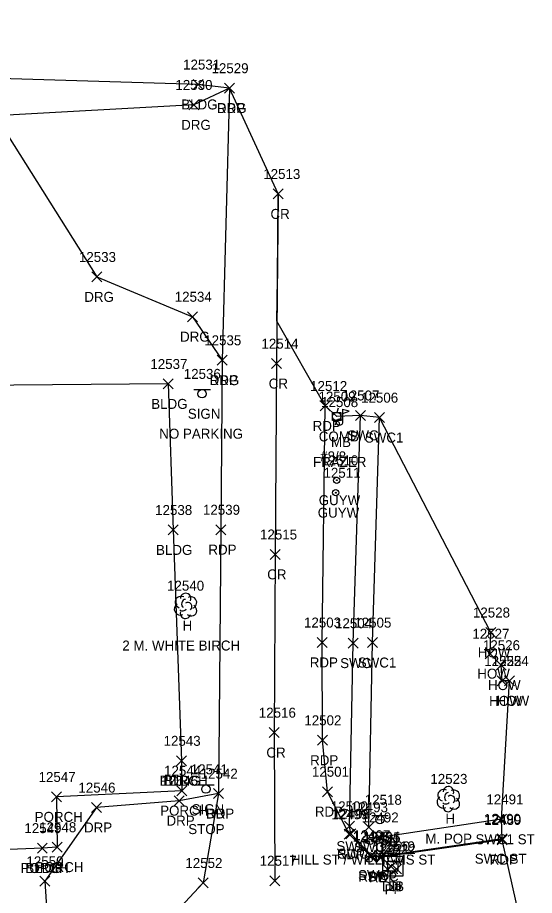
# Model space of a CAD drawing. Extents: x 1769141 to 1770911, y 735471 to 741449.
# Drawn here: x 1770213.3 to 1770316.9, y 741144 to 741320.1 of the extents above; entities that cross this region are included whole.
import ezdxf

# ---------------------------------------------------------------- set-up
doc = ezdxf.new("R2010")
doc.units = 0
for name, color, linetype in [('D_A', 7, 'Continuous'), ('D_I', 7, 'Continuous'), ('D_TIC', 7, 'Continuous'), ('DS', 7, 'Continuous'), ('L_A', 7, 'Continuous'), ('L_C', 7, 'Continuous'), ('L_I', 7, 'Continuous'), ('L_TIC', 7, 'Continuous'), ('LBC', 7, 'Continuous'), ('LBF', 7, 'Continuous'), ('LMB', 7, 'Continuous'), ('LSOGP', 7, 'Continuous'), ('LTD', 7, 'Continuous'), ('P_A', 7, 'Continuous'), ('P_I', 7, 'Continuous'), ('P_TIC', 7, 'Continuous'), ('PET', 7, 'Continuous'), ('PRC', 7, 'Continuous'), ('R_A', 7, 'Continuous'), ('R_I', 7, 'Continuous'), ('R_TIC', 7, 'Continuous'), ('RDG', 7, 'Continuous'), ('RDP', 7, 'Continuous'), ('RSW', 7, 'Continuous'), ('S_A', 7, 'Continuous'), ('S_C', 7, 'Continuous'), ('S_I', 7, 'Continuous'), ('SSGN', 7, 'Continuous'), ('U_A', 7, 'Continuous'), ('U_C', 7, 'Continuous'), ('U_I', 7, 'Continuous'), ('UP', 7, 'Continuous'), ('UPGW', 7, 'Continuous')]:
    doc.layers.add(name, color=color, linetype=linetype)

msp = doc.modelspace()

# ---------------------------------------------------------------- linework, layer by layer
at = {"layer": 'D_TIC'}
for points in [[(1770286.48, 741148.24), (1770288.48, 741150.24)], [(1770288.48, 741148.24), (1770286.48, 741150.24)], [(1770287.21, 741148.83), (1770289.21, 741150.83)], [(1770289.21, 741148.83), (1770287.21, 741150.83)], [(1770288.27, 741148.3), (1770290.27, 741150.3)], [(1770290.27, 741148.3), (1770288.27, 741150.3)]]:
    msp.add_lwpolyline(points, dxfattribs=at)
at = {"layer": 'DS'}
for p, q in [((1770286.55, 741151.86), (1770290.55, 741151.86)), ((1770286.55, 741147.86), (1770286.55, 741151.86)), ((1770287.55, 741148.86), (1770287.55, 741150.86)), ((1770287.55, 741150.86), (1770289.55, 741150.86)), ((1770289.55, 741150.86), (1770289.55, 741148.86)), ((1770290.55, 741151.86), (1770290.55, 741147.86)), ((1770289.55, 741148.86), (1770287.55, 741148.86)), ((1770288.56, 741149.86), (1770288.56, 741149.86)), ((1770288.56, 741149.86), (1770288.56, 741149.86)), ((1770290.55, 741147.86), (1770286.55, 741147.86))]:
    msp.add_line(p, q, dxfattribs=at)
at = {"layer": 'L_TIC'}
for points in [[(1770248.5, 741305.67), (1770250.5, 741307.67)], [(1770250.5, 741305.67), (1770248.5, 741307.67)], [(1770242.49, 741245.6), (1770244.49, 741247.6)], [(1770244.49, 741245.6), (1770242.49, 741247.6)], [(1770242.49, 741245.6), (1770244.49, 741247.6)], [(1770244.49, 741245.6), (1770242.49, 741247.6)], [(1770243.45, 741216.31), (1770245.45, 741218.31)], [(1770245.45, 741216.31), (1770243.45, 741218.31)], [(1770307.18, 741195.75), (1770309.18, 741197.75)], [(1770309.18, 741195.75), (1770307.18, 741197.75)], [(1770307.07, 741191.49), (1770309.07, 741193.49)], [(1770309.07, 741191.49), (1770307.07, 741193.49)], [(1770309.24, 741189.19), (1770311.24, 741191.19)], [(1770311.24, 741189.19), (1770309.24, 741191.19)], [(1770309.45, 741186.03), (1770311.45, 741188.03)], [(1770311.45, 741186.03), (1770309.45, 741188.03)], [(1770310.94, 741186.04), (1770312.94, 741188.04)], [(1770312.94, 741186.04), (1770310.94, 741188.04)], [(1770245.14, 741170.01), (1770247.14, 741172.01)], [(1770247.14, 741170.01), (1770245.14, 741172.01)], [(1770245.14, 741170.01), (1770247.14, 741172.01)], [(1770247.14, 741170.01), (1770245.14, 741172.01)], [(1770245.24, 741164.01), (1770247.24, 741166.01)], [(1770247.24, 741164.01), (1770245.24, 741166.01)], [(1770220.07, 741162.76), (1770222.07, 741164.76)], [(1770222.07, 741162.76), (1770220.07, 741164.76)], [(1770217.24, 741152.49), (1770219.24, 741154.49)], [(1770219.24, 741152.49), (1770217.24, 741154.49)], [(1770217.24, 741152.49), (1770219.24, 741154.49)], [(1770219.24, 741152.49), (1770217.24, 741154.49)], [(1770220.2, 741152.68), (1770222.2, 741154.68)], [(1770222.2, 741152.68), (1770220.2, 741154.68)]]:
    msp.add_lwpolyline(points, dxfattribs=at)
at = {"layer": 'LBC'}
for points in [[(1770249.5, 741306.67), (1770198.53, 741308.18), (1770191.3, 741308.46), (1770192.48, 741362.93)], [(1770218.24, 741153.49), (1770194.84, 741152.55), (1770193.62, 741152.51), (1770192.9, 741186.4), (1770191.71, 741220.75), (1770193.74, 741220.54), (1770193.32, 741245.36), (1770197.01, 741246.23)], [(1770243.49, 741246.6), (1770197.01, 741246.23)], [(1770243.49, 741246.6), (1770244.45, 741217.31), (1770246.14, 741171.01)], [(1770311.94, 741187.04), (1770310.45, 741187.03), (1770310.24, 741190.19), (1770308.07, 741192.49), (1770308.18, 741196.75)]]:
    msp.add_lwpolyline(points, dxfattribs=at)
at = {"layer": 'LBF'}
msp.add_lwpolyline([(1770246.14, 741171.01), (1770246.24, 741165.01), (1770221.07, 741163.76), (1770221.2, 741153.68), (1770218.24, 741153.49)], dxfattribs=at)
at = {"layer": 'LMB'}
for p, q in [((1770278.46, 741241.56), (1770279.76, 741241.18)), ((1770278.47, 741238.97), (1770278.47, 741241.57)), ((1770278.47, 741240.67), (1770279.75, 741241.17)), ((1770277.81, 741238.96), (1770277.81, 741238.96))]:
    msp.add_line(p, q, dxfattribs=at)
msp.add_circle((1770277.81, 741238.96), 0.656, dxfattribs=at)
at = {"layer": 'LSOGP'}
msp.add_lwpolyline([(1770314.57, 741136.68), (1770310.47, 741155.15), (1770310.46, 741155.36), (1770310.32, 741159.27), (1770311.94, 741187.04), (1770310.45, 741187.03), (1770310.24, 741190.19), (1770308.07, 741192.49), (1770308.18, 741196.75), (1770285.88, 741239.85), (1770282.07, 741240.29), (1770277.29, 741240.07), (1770274.97, 741242.19), (1770265.29, 741259.19), (1770265.38, 741267.7), (1770265.47, 741276.21), (1770265.56, 741284.71), (1770255.76, 741305.94), (1770249.5, 741306.67), (1770198.53, 741308.18), (1770191.3, 741308.46), (1770192.48, 741362.93)], dxfattribs=at)
at = {"layer": 'LTD'}
for p, q in [((1770246.93, 741202.13), (1770246.93, 741202.13)), ((1770246.93, 741202.13), (1770246.93, 741202.13)), ((1770299.64, 741163.38), (1770299.64, 741163.38)), ((1770299.64, 741163.38), (1770299.64, 741163.38))]:
    msp.add_line(p, q, dxfattribs=at)
for centre in [(1770246.98, 741203.56), (1770299.69, 741164.81)]:
    msp.add_arc(centre, 1.05, 335.5272, 180.9563, dxfattribs=at)
for centre, major_axis, ratio, start_param, end_param in [((1770246.14, 741202.8), (1.21, -0.51), 0.895232, 1.570796, 4.712389), ((1770246.72, 741202.59), (-0.208, -0.792), 0.645439, 3.141593, 6.283185), ((1770247.97, 741202.71), (-1.14, -0.48), 0.949671, 1.570796, 4.712389), ((1770245.85, 741201.42), (0.58, -1.04), 0.959034, 3.141593, 6.283185), ((1770246.47, 741201.38), (-0.625, -0.083), 0.423636, 0, 3.141593), ((1770247.43, 741201.96), (-0.5, 0.667), 0.989748, 3.141593, 6.283185), ((1770247.93, 741201.3), (-1.09, 0.79), 0.841452, 1.570796, 4.712389), ((1770246.93, 741200.63), (0.26, 1.06), 0.942809, 1.570796, 4.712389), ((1770298.85, 741164.04), (1.21, -0.51), 0.895232, 1.570796, 4.712389), ((1770299.44, 741163.83), (-0.208, -0.792), 0.645439, 3.141593, 6.283185), ((1770300.69, 741163.96), (-1.14, -0.48), 0.949671, 1.570796, 4.712389), ((1770298.56, 741162.67), (0.58, -1.04), 0.959034, 3.141593, 6.283185), ((1770299.19, 741162.63), (-0.625, -0.083), 0.423636, 0, 3.141593), ((1770300.14, 741163.21), (-0.5, 0.667), 0.989748, 3.141593, 6.283185), ((1770300.64, 741162.54), (-1.09, 0.79), 0.841452, 1.570796, 4.712389), ((1770299.64, 741161.88), (0.26, 1.06), 0.942809, 1.570796, 4.712389)]:
    msp.add_ellipse(centre, major_axis=major_axis, ratio=ratio, start_param=start_param, end_param=end_param, dxfattribs=at)
at = {"layer": 'P_TIC'}
for points in [[(1770254.76, 741304.94), (1770256.76, 741306.94)], [(1770256.76, 741304.94), (1770254.76, 741306.94)], [(1770264.56, 741283.71), (1770266.56, 741285.71)], [(1770266.56, 741283.71), (1770264.56, 741285.71)], [(1770253.29, 741250.36), (1770255.29, 741252.36)], [(1770255.29, 741250.36), (1770253.29, 741252.36)], [(1770264.2, 741249.68), (1770266.2, 741251.68)], [(1770266.2, 741249.68), (1770264.2, 741251.68)], [(1770273.97, 741241.19), (1770275.97, 741243.19)], [(1770275.97, 741241.19), (1770273.97, 741243.19)], [(1770253.05, 741216.36), (1770255.05, 741218.36)], [(1770255.05, 741216.36), (1770253.05, 741218.36)], [(1770263.91, 741211.4), (1770265.91, 741213.4)], [(1770265.91, 741211.4), (1770263.91, 741213.4)], [(1770273.38, 741193.74), (1770275.38, 741195.74)], [(1770275.38, 741193.74), (1770273.38, 741195.74)], [(1770263.73, 741175.66), (1770265.73, 741177.66)], [(1770265.73, 741175.66), (1770263.73, 741177.66)], [(1770273.45, 741174.13), (1770275.45, 741176.13)], [(1770275.45, 741174.13), (1770273.45, 741176.13)], [(1770252.59, 741163.43), (1770254.59, 741165.43)], [(1770254.59, 741163.43), (1770252.59, 741165.43)], [(1770274.4, 741163.81), (1770276.4, 741165.81)], [(1770276.4, 741163.81), (1770274.4, 741165.81)], [(1770278.79, 741155.26), (1770280.79, 741157.26)], [(1770280.79, 741155.26), (1770278.79, 741157.26)], [(1770309.47, 741154.15), (1770311.47, 741156.15)], [(1770311.47, 741154.15), (1770309.47, 741156.15)], [(1770283.12, 741150.79), (1770285.12, 741152.79)], [(1770285.12, 741150.79), (1770283.12, 741152.79)], [(1770285.23, 741150.65), (1770287.23, 741152.65)], [(1770287.23, 741150.65), (1770285.23, 741152.65)], [(1770249.51, 741145.51), (1770251.51, 741147.51)], [(1770251.51, 741145.51), (1770249.51, 741147.51)], [(1770263.85, 741145.95), (1770265.85, 741147.95)], [(1770265.85, 741145.95), (1770263.85, 741147.95)]]:
    msp.add_lwpolyline(points, dxfattribs=at)
at = {"layer": 'PET'}
for points in [[(1770255.76, 741305.94), (1770254.29, 741251.36), (1770254.05, 741217.36), (1770253.59, 741164.43), (1770250.51, 741146.51), (1770240.62, 741135.92), (1770219.62, 741128.17), (1770194.36, 741119.86)], [(1770310.47, 741155.15), (1770286.23, 741151.65), (1770284.12, 741151.79), (1770279.79, 741156.26), (1770275.4, 741164.81), (1770274.45, 741175.13), (1770274.38, 741194.74), (1770274.97, 741242.19)]]:
    msp.add_lwpolyline(points, dxfattribs=at)
at = {"layer": 'PRC'}
msp.add_lwpolyline([(1770265.56, 741284.71), (1770265.2, 741250.68), (1770264.91, 741212.4), (1770264.73, 741176.66), (1770264.85, 741146.95)], dxfattribs=at)
at = {"layer": 'R_TIC'}
for points in [[(1770254.76, 741304.94), (1770256.76, 741306.94)], [(1770256.76, 741304.94), (1770254.76, 741306.94)], [(1770247.6, 741301.58), (1770249.6, 741303.58)], [(1770249.6, 741301.58), (1770247.6, 741303.58)], [(1770228.16, 741267.07), (1770230.16, 741269.07)], [(1770230.16, 741267.07), (1770228.16, 741269.07)], [(1770247.38, 741259.09), (1770249.38, 741261.09)], [(1770249.38, 741259.09), (1770247.38, 741261.09)], [(1770253.29, 741250.36), (1770255.29, 741252.36)], [(1770255.29, 741250.36), (1770253.29, 741252.36)], [(1770281.07, 741239.29), (1770283.07, 741241.29)], [(1770283.07, 741239.29), (1770281.07, 741241.29)], [(1770284.88, 741238.85), (1770286.88, 741240.85)], [(1770286.88, 741238.85), (1770284.88, 741240.85)], [(1770279.6, 741193.6), (1770281.6, 741195.6)], [(1770281.6, 741193.6), (1770279.6, 741195.6)], [(1770283.46, 741193.72), (1770285.46, 741195.72)], [(1770285.46, 741193.72), (1770283.46, 741195.72)], [(1770252.59, 741163.43), (1770254.59, 741165.43)], [(1770254.59, 741163.43), (1770252.59, 741165.43)], [(1770228.11, 741160.63), (1770230.11, 741162.63)], [(1770230.11, 741160.63), (1770228.11, 741162.63)], [(1770244.66, 741162), (1770246.66, 741164)], [(1770246.66, 741162), (1770244.66, 741164)], [(1770309.32, 741158.27), (1770311.32, 741160.27)], [(1770311.32, 741158.27), (1770309.32, 741160.27)], [(1770278.84, 741156.88), (1770280.84, 741158.88)], [(1770280.84, 741156.88), (1770278.84, 741158.88)], [(1770279.1, 741155.38), (1770281.1, 741157.38)], [(1770281.1, 741155.38), (1770279.1, 741157.38)], [(1770282.71, 741156.69), (1770284.71, 741158.69)], [(1770284.71, 741156.69), (1770282.71, 741158.69)], [(1770284.85, 741154.64), (1770286.85, 741156.64)], [(1770286.85, 741154.64), (1770284.85, 741156.64)], [(1770309.46, 741154.36), (1770311.46, 741156.36)], [(1770311.46, 741154.36), (1770309.46, 741156.36)], [(1770283.2, 741151.08), (1770285.2, 741153.08)], [(1770285.2, 741151.08), (1770283.2, 741153.08)], [(1770285.12, 741150.81), (1770287.12, 741152.81)], [(1770287.12, 741150.81), (1770285.12, 741152.81)], [(1770217.72, 741145.84), (1770219.72, 741147.84)], [(1770219.72, 741145.84), (1770217.72, 741147.84)]]:
    msp.add_lwpolyline(points, dxfattribs=at)
at = {"layer": 'RDG'}
msp.add_lwpolyline([(1770255.76, 741305.94), (1770248.6, 741302.58), (1770208.75, 741300.36), (1770229.16, 741268.07), (1770248.38, 741260.09), (1770254.29, 741251.36)], dxfattribs=at)
at = {"layer": 'RDP'}
msp.add_lwpolyline([(1770253.59, 741164.43), (1770245.66, 741163), (1770229.11, 741161.63), (1770218.72, 741146.84), (1770219.8, 741130.24), (1770219.62, 741128.17)], dxfattribs=at)
at = {"layer": 'RSW'}
for points in [[(1770310.46, 741155.36), (1770286.12, 741151.81), (1770284.2, 741152.08), (1770280.1, 741156.38), (1770279.84, 741157.88), (1770280.6, 741194.6), (1770282.07, 741240.29)], [(1770310.32, 741159.27), (1770285.85, 741155.64), (1770283.71, 741157.69), (1770284.46, 741194.72), (1770285.88, 741239.85)]]:
    msp.add_lwpolyline(points, dxfattribs=at)
at = {"layer": 'SSGN'}
for p, q in [((1770248.62, 741245.48), (1770251.95, 741245.48)), ((1770250.27, 741244.64), (1770250.27, 741244.64)), ((1770249.39, 741166.16), (1770252.73, 741166.16)), ((1770251.04, 741165.32), (1770251.04, 741165.32)), ((1770284.29, 741160.04), (1770287.62, 741160.04)), ((1770285.94, 741159.21), (1770285.94, 741159.21))]:
    msp.add_line(p, q, dxfattribs=at)
for centre in [(1770250.27, 741244.64), (1770251.04, 741165.32), (1770285.94, 741159.21)]:
    msp.add_circle(centre, 0.833, dxfattribs=at)
at = {"layer": 'UP'}
for p, q in [((1770277.54, 741241.74), (1770277.29, 741240.9)), ((1770276.46, 741239.24), (1770276.46, 741240.9)), ((1770276.46, 741240.9), (1770278.13, 741240.9)), ((1770277.29, 741240.07), (1770277.29, 741240.07)), ((1770278.13, 741240.9), (1770278.13, 741239.24)), ((1770278.13, 741239.24), (1770276.46, 741239.24)), ((1770277.04, 741238.4), (1770277.29, 741239.24))]:
    msp.add_line(p, q, dxfattribs=at)
msp.add_circle((1770277.29, 741240.07), 0.833, dxfattribs=at)
at = {"layer": 'UPGW'}
for centre, radius in [((1770277.28, 741227.29), 0.625), ((1770277.28, 741227.29), 0.0833), ((1770277.08, 741224.78), 0.625), ((1770277.08, 741224.78), 0.0833)]:
    msp.add_circle(centre, radius, dxfattribs=at)

# ---------------------------------------------------------------- texts
at = {"layer": 'D_A'}
for s, p in [('DIB', (1770286.32, 741144.83)), ('DI', (1770287.61, 741144.86)), ('P', (1770286.86, 741144.24)), ('P', (1770288.65, 741144.3))]:
    msp.add_text(s, height=2, dxfattribs=at).set_placement(p)
at = {"layer": 'D_I'}
for s, p in [('12521', (1770284.46, 741152.24)), ('12520', (1770284.54, 741152.83)), ('12519', (1770285.52, 741152.86)), ('12522', (1770285.68, 741152.3))]:
    msp.add_text(s, height=2, dxfattribs=at).set_placement(p)
at = {"layer": 'L_A'}
for s, p in [('BLDG', (1770246.09, 741301.67)), ('BLDG', (1770240.08, 741241.6)), ('BLDG', (1770240.08, 741241.6)), ('MB', (1770276.12, 741233.96)), ('BLDG', (1770241.04, 741212.31)), ('H', (1770246.36, 741197.13)), ('HOW', (1770305.56, 741191.75)), ('HOW', (1770305.46, 741187.49)), ('HOW', (1770307.62, 741185.19)), ('HOW', (1770307.84, 741182.03)), ('HOW', (1770309.33, 741182.04)), ('PORCH', (1770241.76, 741166.01)), ('BLDG', (1770242.73, 741166.01)), ('PORCH', (1770216.7, 741158.76)), ('PORCH', (1770241.87, 741160.01)), ('H', (1770299.08, 741158.38)), ('PORCH', (1770213.86, 741148.49)), ('BLDG', (1770214.83, 741148.49)), ('PORCH', (1770216.83, 741148.68))]:
    msp.add_text(s, height=2, dxfattribs=at).set_placement(p)
at = {"layer": 'L_C'}
for s, p in [('FRAZER', (1770272.53, 741229.96)), ('2 M. WHITE BIRCH', (1770234.28, 741193.13)), ('M. POP', (1770295.05, 741154.38))]:
    msp.add_text(s, height=2, dxfattribs=at).set_placement(p)
at = {"layer": 'L_I'}
for s, p in [('12531', (1770246.47, 741309.67)), ('12537', (1770239.9, 741249.6)), ('12537', (1770239.9, 741249.6)), ('12508', (1770274.14, 741241.96)), ('12538', (1770240.86, 741220.31)), ('12540', (1770243.25, 741205.13)), ('12528', (1770304.59, 741199.75)), ('12527', (1770304.48, 741195.49)), ('12526', (1770306.59, 741193.19)), ('12525', (1770306.86, 741190.03)), ('12524', (1770308.35, 741190.04)), ('12543', (1770242.55, 741174.01)), ('12543', (1770242.55, 741174.01)), ('12544', (1770242.65, 741168.01)), ('12547', (1770217.48, 741166.76)), ('12523', (1770296.05, 741166.38)), ('12549', (1770214.64, 741156.49)), ('12549', (1770214.64, 741156.49)), ('12548', (1770217.61, 741156.68))]:
    msp.add_text(s, height=2, dxfattribs=at).set_placement(p)
at = {"layer": 'P_A'}
for s, p in [('RDP', (1770253.24, 741300.94)), ('CR', (1770263.99, 741279.71)), ('RDP', (1770251.78, 741246.36)), ('CR', (1770263.64, 741245.68)), ('RDP', (1770272.45, 741237.19)), ('RDP', (1770251.54, 741212.36)), ('CR', (1770263.34, 741207.4)), ('RDP', (1770271.87, 741189.74)), ('CR', (1770263.17, 741171.66)), ('RDP', (1770271.94, 741170.13)), ('RDP', (1770251.07, 741159.43)), ('RDP', (1770272.89, 741159.81)), ('RDP', (1770277.28, 741151.26)), ('RDP', (1770307.96, 741150.15)), ('RDP', (1770281.61, 741146.79)), ('RDP', (1770283.72, 741146.65))]:
    msp.add_text(s, height=2, dxfattribs=at).set_placement(p)
at = {"layer": 'P_I'}
for s, p in [('12529', (1770252.16, 741308.94)), ('12513', (1770262.54, 741287.71)), ('12535', (1770250.7, 741254.36)), ('12514', (1770262.18, 741253.68)), ('12512', (1770271.94, 741245.19)), ('12539', (1770250.45, 741220.36)), ('12515', (1770261.89, 741215.4)), ('12503', (1770270.71, 741197.74)), ('12516', (1770261.65, 741179.66)), ('12502', (1770270.78, 741178.13)), ('12501', (1770272.3, 741167.81)), ('12542', (1770249.99, 741167.43)), ('12499', (1770276.19, 741159.26)), ('12489', (1770306.87, 741158.15)), ('12496', (1770280.48, 741154.79)), ('12495', (1770282.64, 741154.65)), ('12517', (1770261.83, 741149.95)), ('12552', (1770246.92, 741149.51))]:
    msp.add_text(s, height=2, dxfattribs=at).set_placement(p)
at = {"layer": 'R_A'}
for s, p in [('DRG', (1770253.24, 741300.94)), ('DRG', (1770246.08, 741297.58)), ('DRG', (1770226.65, 741263.07)), ('DRG', (1770245.86, 741255.09)), ('DRG', (1770251.78, 741246.36)), ('SWC', (1770279.43, 741235.29)), ('SWC1', (1770282.92, 741234.85)), ('SWC', (1770277.97, 741189.6)), ('SWC1', (1770281.5, 741189.72)), ('DRP', (1770251.07, 741159.43)), ('DRP', (1770243.14, 741158)), ('DRP', (1770226.6, 741156.63)), ('SWC1 ST', (1770305.1, 741154.27)), ('SWC', (1770277.21, 741152.88)), ('SWC1', (1770280.75, 741152.69)), ('SWC', (1770277.47, 741151.38)), ('SWC1', (1770282.89, 741150.64)), ('SWC ST', (1770304.95, 741150.36)), ('SWC', (1770281.56, 741147.08)), ('SWC', (1770283.48, 741146.81))]:
    msp.add_text(s, height=2, dxfattribs=at).set_placement(p)
at = {"layer": 'R_I'}
for s, p in [('12529', (1770252.16, 741308.94)), ('12530', (1770244.92, 741305.58)), ('12533', (1770225.57, 741271.07)), ('12534', (1770244.79, 741263.09)), ('12535', (1770250.7, 741254.36)), ('12507', (1770278.4, 741243.29)), ('12506', (1770282.16, 741242.85)), ('12504', (1770276.93, 741197.6)), ('12505', (1770280.8, 741197.72)), ('12545', (1770242.06, 741166)), ('12542', (1770249.99, 741167.43)), ('12546', (1770225.47, 741164.63)), ('12491', (1770307.29, 741162.27)), ('12500', (1770276.09, 741160.88)), ('12493', (1770280.12, 741160.69)), ('12498', (1770276.51, 741159.38)), ('12492', (1770282.26, 741158.64)), ('12490', (1770306.78, 741158.36)), ('12497', (1770280.61, 741155.08)), ('12494', (1770282.53, 741154.81)), ('12550', (1770215.05, 741149.84))]:
    msp.add_text(s, height=2, dxfattribs=at).set_placement(p)
at = {"layer": 'S_A'}
for p in [(1770247.41, 741239.62), (1770248.18, 741160.3), (1770283.07, 741154.19)]:
    msp.add_text('SIGN', height=2, dxfattribs=at).set_placement(p)
at = {"layer": 'S_C'}
for s, p in [('NO PARKING', (1770241.69, 741235.62)), ('STOP', (1770247.5, 741156.3)), ('HILL ST / WILLIAMS ST', (1770268.08, 741150.19))]:
    msp.add_text(s, height=2, dxfattribs=at).set_placement(p)
at = {"layer": 'S_I'}
for s, p in [('12536', (1770246.6, 741247.62)), ('12541', (1770248, 741168.3)), ('12518', (1770282.89, 741162.19))]:
    msp.add_text(s, height=2, dxfattribs=at).set_placement(p)
at = {"layer": 'U_A'}
for s, p in [('COMB', (1770273.68, 741235.07)), ('GUYW', (1770273.67, 741222.29)), ('GUYW', (1770273.47, 741219.78))]:
    msp.add_text(s, height=2, dxfattribs=at).set_placement(p)
at = {"layer": 'U_C'}
msp.add_text('#8/8', height=2, dxfattribs=at).set_placement((1770273.96, 741231.07))
at = {"layer": 'U_I'}
for s, p in [('12509', (1770273.62, 741243.07)), ('12510', (1770274.17, 741230.29)), ('12511', (1770274.62, 741227.78))]:
    msp.add_text(s, height=2, dxfattribs=at).set_placement(p)

doc.saveas('drawing.dxf')
